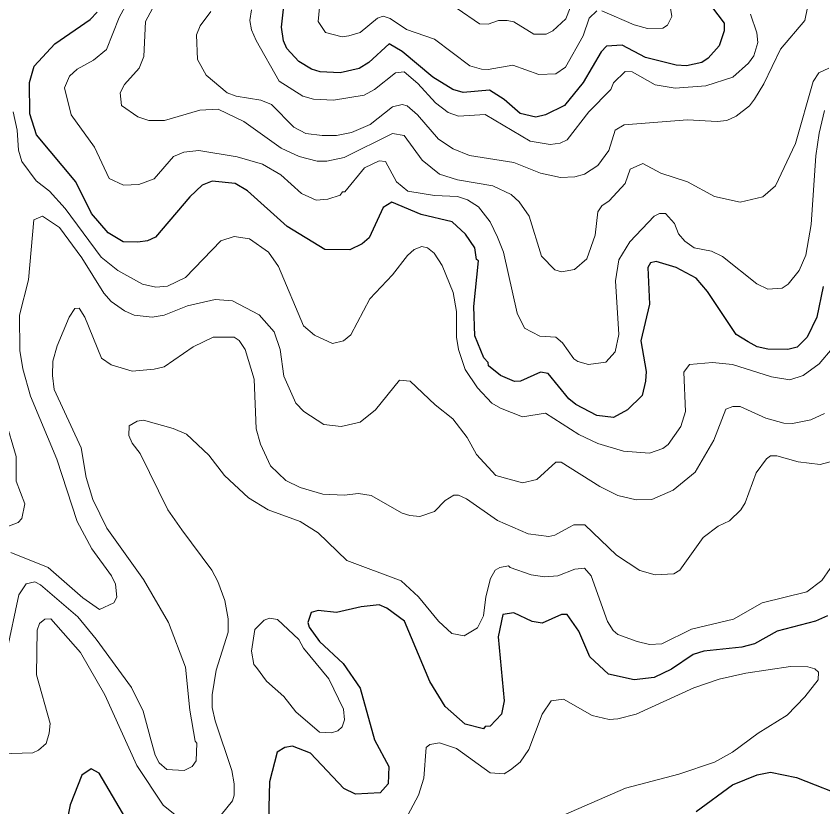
# Model space of a CAD drawing. Extents: x 423 to 448.8, y 7456.3 to 7484.
# Drawn here: x 429.274 to 430.581, y 7464.628 to 7465.91 of the extents above; entities that cross this region are included whole.
import ezdxf

# ---------------------------------------------------------------- set-up
doc = ezdxf.new("R2010")
doc.units = 0
doc.header["$LTSCALE"] = 0.032
doc.layers.add('1', color=7, linetype='Continuous', lineweight=25)
doc.layers.add('2', color=7, linetype='Continuous', lineweight=13)

msp = doc.modelspace()

# ---------------------------------------------------------------- linework, layer by layer
at = {"layer": '1'}
for points in [[(430.4005, 7465.9256), (430.4214, 7465.8985), (430.4214, 7465.8861), (430.4129, 7465.8622), (430.3951, 7465.842), (430.385, 7465.8351), (430.3603, 7465.8296), (430.3433, 7465.8304), (430.2938, 7465.8428), (430.2558, 7465.8629), (430.2304, 7465.8614), (430.2218, 7465.8521), (430.1924, 7465.8026), (430.1623, 7465.7654), (430.1314, 7465.75), (430.1159, 7465.7461), (430.0903, 7465.7523), (430.0648, 7465.7747), (430.0408, 7465.7902), (429.9983, 7465.7863), (429.9813, 7465.791), (429.9488, 7465.8111), (429.8993, 7465.8529), (429.8784, 7465.8652), (429.8452, 7465.8351), (429.8297, 7465.825), (429.7988, 7465.8181), (429.7663, 7465.8196), (429.7523, 7465.8242), (429.7315, 7465.8366), (429.7121, 7465.8575), (429.7067, 7465.8699), (429.7036, 7465.8923), (429.7082, 7465.931)], [(430.5815, 7465.4716), (430.5714, 7465.4221), (430.5559, 7465.3896), (430.5397, 7465.3733), (430.5243, 7465.3695), (430.4918, 7465.3702), (430.4748, 7465.3741), (430.46, 7465.3818), (430.4407, 7465.3942), (430.3943, 7465.4638), (430.3757, 7465.4855), (430.3433, 7465.5025), (430.3108, 7465.5125), (430.3015, 7465.5102), (430.2976, 7465.5025), (430.2999, 7465.4429), (430.286, 7465.3834), (430.2945, 7465.3339), (430.2937, 7465.3184), (430.2883, 7465.2952), (430.2644, 7465.272), (430.2419, 7465.2596), (430.2149, 7465.2627), (430.1809, 7465.2805), (430.1692, 7465.2898), (430.136, 7465.3308), (430.1236, 7465.3331), (430.0911, 7465.3184), (430.0811, 7465.3176), (430.0586, 7465.3277), (430.0393, 7465.3431), (430.0385, 7465.3486), (430.0316, 7465.3563), (430.0168, 7465.3919), (430.0153, 7465.4391), (430.023, 7465.5133), (430.0199, 7465.5156), (430.0168, 7465.5342), (430.0021, 7465.5567), (429.9805, 7465.5767), (429.9303, 7465.5884), (429.8823, 7465.6084), (429.8683, 7465.6), (429.8459, 7465.5504), (429.8343, 7465.5412), (429.8142, 7465.5311), (429.774, 7465.5319), (429.7129, 7465.569), (429.6487, 7465.627), (429.6286, 7465.6386), (429.5914, 7465.6425), (429.5752, 7465.6363), (429.5551, 7465.6169), (429.4994, 7465.552), (429.4863, 7465.5458), (429.4708, 7465.5435), (429.4468, 7465.5443), (429.4228, 7465.559), (429.3958, 7465.5899), (429.3702, 7465.6417), (429.3068, 7465.7175), (429.296, 7465.7516), (429.2952, 7465.8026), (429.303, 7465.8289), (429.3362, 7465.8653), (429.3934, 7465.9047), (429.405, 7465.9163)], [(430.5884, 7464.9379), (430.5691, 7464.9294), (430.5073, 7464.9131), (430.4701, 7464.8922), (430.45, 7464.8868), (430.3881, 7464.8806), (430.3711, 7464.8752), (430.3355, 7464.8512), (430.3077, 7464.8381), (430.2752, 7464.8342), (430.2334, 7464.8435), (430.2033, 7464.8714), (430.1855, 7464.9131), (430.1669, 7464.9402), (430.1576, 7464.9402), (430.1259, 7464.9262), (430.1097, 7464.9286), (430.0803, 7464.9425), (430.0625, 7464.9402), (430.0548, 7464.9039), (430.0648, 7464.8002), (430.0602, 7464.7785), (430.0416, 7464.7592), (430.0339, 7464.7584), (430.0308, 7464.7545), (430.0014, 7464.7623), (429.9689, 7464.7909), (429.9442, 7464.8311), (429.9032, 7464.9294), (429.8746, 7464.9502), (429.8621, 7464.9556), (429.8328, 7464.9526), (429.7926, 7464.9433), (429.7631, 7464.9464), (429.7516, 7464.9433), (429.7461, 7464.927), (429.7485, 7464.9193), (429.7655, 7464.8961), (429.8034, 7464.8605), (429.8312, 7464.8203), (429.8544, 7464.7368), (429.8776, 7464.6935), (429.8768, 7464.6656), (429.8637, 7464.6509), (429.8235, 7464.6486), (429.8049, 7464.6579), (429.7508, 7464.7151), (429.7214, 7464.7267), (429.709, 7464.7244), (429.6966, 7464.7166), (429.6843, 7464.6687), (429.682, 7464.5852)], [(429.4894, 7464.545), (429.4081, 7464.6826), (429.395, 7464.6896), (429.3803, 7464.6795), (429.3609, 7464.6316), (429.3556, 7464.6045)], [(430.3758, 7464.6207), (430.4346, 7464.664), (430.4748, 7464.6803), (430.4964, 7464.6842), (430.5382, 7464.6757), (430.6263, 7464.6409), (430.6751, 7464.606)]]:
    msp.add_lwpolyline(points, dxfattribs=at)
at = {"layer": '2'}
for points in [[(430.1785, 7465.9418), (430.1646, 7465.9055), (430.1437, 7465.8861), (430.1329, 7465.8807), (430.1128, 7465.8807), (430.0803, 7465.9008), (430.0695, 7465.9032), (430.0555, 7465.9032), (430.0385, 7465.897), (430.0246, 7465.8977), (429.9882, 7465.9225)], [(430.2505, 7465.3942), (430.2443, 7465.3656), (430.2296, 7465.3493), (430.201, 7465.3455), (430.1839, 7465.3501), (430.1777, 7465.3547), (430.1592, 7465.3803), (430.1484, 7465.3896), (430.1221, 7465.3911), (430.0973, 7465.4043), (430.0857, 7465.4283), (430.0633, 7465.5273), (430.054, 7465.552), (430.0416, 7465.5768), (430.023, 7465.6007), (430.0053, 7465.6123), (429.989, 7465.6177), (429.9519, 7465.6193), (429.9086, 7465.6262), (429.89, 7465.6417), (429.8722, 7465.6742), (429.8622, 7465.6757), (429.8382, 7465.6642), (429.8065, 7465.6255), (429.8026, 7465.6255), (429.7987, 7465.6201), (429.7787, 7465.6131), (429.7601, 7465.6116), (429.7361, 7465.6224), (429.7028, 7465.6526), (429.6727, 7465.6703), (429.6317, 7465.6819), (429.5698, 7465.692), (429.5451, 7465.6897), (429.5288, 7465.6827), (429.4971, 7465.6464), (429.4724, 7465.6371), (429.4476, 7465.6363), (429.4244, 7465.6471), (429.4004, 7465.6974), (429.3625, 7465.75), (429.3517, 7465.7941), (429.3602, 7465.8126), (429.3726, 7465.8242), (429.3989, 7465.8389), (429.4198, 7465.856), (429.4406, 7465.9078), (429.4538, 7465.9326)], [(430.1986, 7465.5164), (430.1785, 7465.4994), (430.1577, 7465.4955), (430.1468, 7465.4986), (430.1251, 7465.5211), (430.1051, 7465.586), (430.0888, 7465.6092), (430.0757, 7465.6208), (430.0463, 7465.6347), (429.989, 7465.6448), (429.9596, 7465.6541), (429.9318, 7465.6765), (429.9024, 7465.7167), (429.8838, 7465.7198), (429.805, 7465.6811), (429.7771, 7465.675), (429.7616, 7465.675), (429.7322, 7465.6827), (429.7029, 7465.6959), (429.6425, 7465.7392), (429.6008, 7465.7593), (429.5714, 7465.7577), (429.5141, 7465.7407), (429.4886, 7465.7407), (429.4708, 7465.7469), (429.4445, 7465.7654), (429.4422, 7465.7856), (429.4491, 7465.7995), (429.4731, 7465.8258), (429.4808, 7465.8444), (429.4832, 7465.9016), (429.5018, 7465.9356)], [(430.2226, 7465.9186), (430.2752, 7465.8962), (430.2969, 7465.89), (430.3216, 7465.8908), (430.3294, 7465.8954), (430.3363, 7465.9094), (430.3332, 7465.9295)], [(430.1561, 7465.6487), (430.1236, 7465.6557), (430.0803, 7465.6726), (430.0083, 7465.6842), (429.982, 7465.6951), (429.9581, 7465.7106), (429.9241, 7465.75), (429.9071, 7465.7647), (429.8993, 7465.767), (429.8838, 7465.7631), (429.8475, 7465.7345), (429.8173, 7465.7214), (429.7926, 7465.7167), (429.7694, 7465.7167), (429.743, 7465.7198), (429.7237, 7465.7299), (429.6873, 7465.767), (429.6704, 7465.774), (429.6302, 7465.7802), (429.6154, 7465.7856), (429.5814, 7465.8142), (429.5675, 7465.8397), (429.5659, 7465.88), (429.5721, 7465.8946), (429.5891, 7465.9178)], [(430.4639, 7465.9132), (430.474, 7465.8831), (430.4755, 7465.8676), (430.4693, 7465.8459), (430.4608, 7465.8336), (430.4353, 7465.8111), (430.3912, 7465.7972), (430.3417, 7465.7933), (430.3092, 7465.7987), (430.2721, 7465.8196), (430.2605, 7465.8204), (430.2419, 7465.8018), (430.2373, 7465.791), (430.2017, 7465.7547), (430.1669, 7465.7098), (430.1553, 7465.7044), (430.1391, 7465.702), (430.1066, 7465.7074), (430.0339, 7465.7508), (429.9906, 7465.7477), (429.9736, 7465.7539), (429.9535, 7465.7693), (429.9248, 7465.8011), (429.9024, 7465.8196), (429.8885, 7465.8181), (429.8545, 7465.791), (429.8374, 7465.7817), (429.7879, 7465.774), (429.7555, 7465.7755), (429.7384, 7465.7802), (429.6997, 7465.8049), (429.6626, 7465.8707), (429.6549, 7465.8877), (429.6525, 7465.9032), (429.6549, 7465.9202)], [(429.7655, 7465.924), (429.7631, 7465.9016), (429.7748, 7465.8838), (429.8019, 7465.8768), (429.8127, 7465.8784), (429.8312, 7465.8838), (429.8591, 7465.907), (429.8684, 7465.9101), (429.88, 7465.9063), (429.9063, 7465.8884), (429.9519, 7465.873), (430.0091, 7465.8297), (430.0277, 7465.8243), (430.0385, 7465.8235), (430.0788, 7465.8305), (430.1205, 7465.8157), (430.1483, 7465.8165), (430.1638, 7465.8274), (430.1924, 7465.8784), (430.2025, 7465.907), (430.2149, 7465.9186)], [(430.556, 7465.924), (430.5521, 7465.9032), (430.5126, 7465.8568), (430.4856, 7465.8003), (430.4701, 7465.7755), (430.4623, 7465.7647), (430.4407, 7465.7477), (430.4253, 7465.7407), (430.4098, 7465.7392), (430.3618, 7465.7422), (430.259, 7465.7338), (430.2442, 7465.7253), (430.2342, 7465.692), (430.2164, 7465.668), (430.1948, 7465.6541), (430.1793, 7465.6495), (430.1561, 7465.6487)], [(430.5908, 7465.8258), (430.5745, 7465.8181), (430.5652, 7465.8042), (430.5366, 7465.7036), (430.5041, 7465.6347), (430.484, 7465.617), (430.4469, 7465.6085), (430.4052, 7465.6177), (430.3618, 7465.6417), (430.3185, 7465.6556), (430.2891, 7465.6711), (430.269, 7465.6618), (430.2605, 7465.6386), (430.235, 7465.6108), (430.2226, 7465.6023), (430.2164, 7465.593), (430.2118, 7465.5551), (430.1986, 7465.5164)], [(430.2582, 7465.2047), (430.2164, 7465.2171), (430.1855, 7465.2318), (430.1313, 7465.2666), (430.0942, 7465.2604), (430.0586, 7465.2743), (430.0447, 7465.2828), (430.0215, 7465.3076), (430.0014, 7465.337), (429.9906, 7465.3695), (429.9875, 7465.3896), (429.9875, 7465.4314), (429.982, 7465.4623), (429.9643, 7465.5056), (429.9511, 7465.5257), (429.9403, 7465.5342), (429.931, 7465.5365), (429.9186, 7465.5319), (429.9078, 7465.5218), (429.8838, 7465.4909), (429.8467, 7465.4515), (429.8158, 7465.3934), (429.8042, 7465.3834), (429.7864, 7465.3795), (429.757, 7465.3927), (429.7392, 7465.4081), (429.699, 7465.5041), (429.6827, 7465.5273), (429.6518, 7465.5489), (429.6271, 7465.5528), (429.6054, 7465.5458), (429.5482, 7465.4863), (429.5188, 7465.4723), (429.5002, 7465.4708), (429.4786, 7465.4754), (429.4383, 7465.4979), (429.4112, 7465.5195), (429.3532, 7465.5984), (429.3277, 7465.6262), (429.3061, 7465.6433), (429.2828, 7465.6742), (429.2774, 7465.6928), (429.2751, 7465.7253), (429.2689, 7465.7547)], [(430.5838, 7465.757), (430.5753, 7465.7206), (430.5699, 7465.6835), (430.5621, 7465.5721), (430.5536, 7465.5226), (430.5428, 7465.4979), (430.525, 7465.4754), (430.515, 7465.4692), (430.4918, 7465.4677), (430.474, 7465.4762), (430.4183, 7465.5203), (430.4005, 7465.5288), (430.3727, 7465.5342), (430.3572, 7465.545), (430.3471, 7465.5574), (430.3409, 7465.5737), (430.3263, 7465.5899), (430.3162, 7465.5899), (430.3077, 7465.586), (430.2682, 7465.5443), (430.2505, 7465.5148), (430.245, 7465.4809), (430.2505, 7465.3942)], [(429.624, 7465.4484), (429.5961, 7465.4507), (429.5513, 7465.4406), (429.5133, 7465.4251), (429.494, 7465.422), (429.4646, 7465.4251), (429.4492, 7465.4321), (429.4275, 7465.4476), (429.4159, 7465.4607), (429.3803, 7465.518), (429.344, 7465.5675), (429.3161, 7465.586), (429.3022, 7465.5798), (429.2937, 7465.4824), (429.279, 7465.4252), (429.2797, 7465.3679), (429.2844, 7465.3385), (429.2968, 7465.2937), (429.3393, 7465.1916), (429.3726, 7465.091), (429.3965, 7465.0462), (429.4282, 7465.0029), (429.4344, 7464.9889), (429.4368, 7464.968), (429.4321, 7464.9587), (429.4089, 7464.9479), (429.3818, 7464.9672), (429.3254, 7465.016), (429.2651, 7465.0407)], [(430.5838, 7465.2658), (430.5614, 7465.2557), (430.532, 7465.2496), (430.5181, 7465.2503), (430.4887, 7465.2581), (430.4469, 7465.2774), (430.4353, 7465.2774), (430.4237, 7465.2728), (430.4044, 7465.2225), (430.3742, 7465.1707), (430.3386, 7465.1413), (430.3038, 7465.1266), (430.2783, 7465.1258), (430.2489, 7465.1328), (430.2195, 7465.1475), (430.1569, 7465.1869), (430.1484, 7465.1869), (430.1174, 7465.1591), (430.0942, 7465.1537), (430.0509, 7465.1653), (430.0199, 7465.1993), (430.0045, 7465.2272), (429.9813, 7465.2573), (429.9527, 7465.2798), (429.9124, 7465.3184), (429.8947, 7465.32), (429.856, 7465.272), (429.8313, 7465.2519), (429.8003, 7465.2449), (429.7725, 7465.248), (429.74, 7465.2689), (429.7268, 7465.2828), (429.7075, 7465.3262), (429.7013, 7465.3695), (429.692, 7465.3981), (429.6673, 7465.4259), (429.624, 7465.4484)], [(429.6696, 7465.2163), (429.6626, 7465.2411), (429.6595, 7465.3215), (429.6448, 7465.3695), (429.6348, 7465.3842), (429.6271, 7465.3896), (429.593, 7465.3896), (429.5605, 7465.3741), (429.5133, 7465.3416), (429.4971, 7465.3377), (429.4615, 7465.3346), (429.4275, 7465.3447), (429.412, 7465.3556), (429.3849, 7465.422), (429.3757, 7465.4367), (429.3687, 7465.436), (429.3594, 7465.4221), (429.3401, 7465.3757), (429.3331, 7465.3509), (429.3323, 7465.3277), (429.3354, 7465.3045), (429.3787, 7465.2101), (429.3872, 7465.1622), (429.3981, 7465.1266), (429.4205, 7465.0802), (429.4801, 7464.9967), (429.5203, 7464.9271), (429.5482, 7464.8544), (429.5551, 7464.7847), (429.5636, 7464.7344), (429.5667, 7464.7313), (429.5651, 7464.7028), (429.5589, 7464.6935), (429.5458, 7464.6873), (429.518, 7464.6888), (429.5056, 7464.6997), (429.4987, 7464.712), (429.4924, 7464.7352), (429.4793, 7464.7832), (429.4607, 7464.8219), (429.4035, 7464.9), (429.3734, 7464.9363), (429.313, 7464.9881), (429.3038, 7464.9928), (429.2898, 7464.9897), (429.2782, 7464.9719), (429.2581, 7464.8776)], [(430.5962, 7465.371), (430.5753, 7465.3462), (430.549, 7465.3277), (430.5274, 7465.3207), (430.498, 7465.3254), (430.4346, 7465.3455), (430.4021, 7465.3486), (430.3649, 7465.3455), (430.3557, 7465.3331), (430.3587, 7465.2689), (430.351, 7465.2449), (430.3301, 7465.2155), (430.3216, 7465.2093), (430.3, 7465.2016), (430.2582, 7465.2047)], [(429.2558, 7465.2566), (429.2736, 7465.1962), (429.2736, 7465.156), (429.2875, 7465.1196), (429.2828, 7465.0957), (429.2767, 7465.0894), (429.2558, 7465.0809)], [(430.6062, 7465.0338), (430.5792, 7464.9951), (430.5552, 7464.9766), (430.4825, 7464.9587), (430.4361, 7464.9324), (430.368, 7464.9162), (430.3201, 7464.8922), (430.3, 7464.8914), (430.2799, 7464.8961), (430.2489, 7464.9077), (430.2411, 7464.9139), (430.2319, 7464.9286), (430.2056, 7465.0028), (430.1947, 7465.0152), (430.1793, 7465.0137), (430.1515, 7465.0029), (430.1298, 7465.0013), (430.1082, 7465.0044), (430.0741, 7465.016), (430.0718, 7465.0191), (430.0578, 7465.016), (430.0501, 7465.0121), (430.0424, 7464.9982), (430.0346, 7464.9688), (430.0308, 7464.9379), (430.0215, 7464.9185), (429.9999, 7464.9054), (429.9797, 7464.9092), (429.9581, 7464.9294), (429.9256, 7464.9688), (429.8978, 7464.9943), (429.8095, 7465.0276), (429.7632, 7465.0724), (429.7338, 7465.091), (429.682, 7465.1096), (429.6502, 7465.1289), (429.6115, 7465.1653), (429.586, 7465.1985), (429.5497, 7465.2325), (429.5281, 7465.2418), (429.4801, 7465.255), (429.47, 7465.2535), (429.4569, 7465.2457), (429.4561, 7465.2303), (429.4615, 7465.2178), (429.4747, 7465.2009), (429.5195, 7465.1096), (429.5419, 7465.0771), (429.5907, 7465.0121), (429.6007, 7464.9936), (429.6116, 7464.9626), (429.617, 7464.9332), (429.617, 7464.9116), (429.5977, 7464.8497), (429.5915, 7464.8095), (429.5915, 7464.7894), (429.5961, 7464.7677), (429.6232, 7464.6873), (429.6271, 7464.6656), (429.6271, 7464.647), (429.624, 7464.6378), (429.6061, 7464.6153)], [(430.6109, 7465.1923), (430.5769, 7465.1831), (430.5413, 7465.1877), (430.5065, 7465.197), (430.4964, 7465.197), (430.4895, 7465.1923), (430.4732, 7465.1699), (430.4554, 7465.1212), (430.4484, 7465.1096), (430.4299, 7465.0918), (430.4113, 7465.0833), (430.3873, 7465.0647), (430.3494, 7465.0121), (430.3394, 7465.0059), (430.3092, 7465.0044), (430.2845, 7465.0113), (430.2466, 7465.0361), (430.1955, 7465.0856), (430.1777, 7465.0856), (430.1692, 7465.081), (430.1468, 7465.0686), (430.1367, 7465.0663), (430.1035, 7465.0709), (430.054, 7465.0925), (430.0037, 7465.1274), (429.9905, 7465.1335), (429.9828, 7465.1335), (429.9689, 7465.125), (429.9519, 7465.1072), (429.9279, 7465.0987), (429.9117, 7465.1003), (429.8993, 7465.1041), (429.849, 7465.1328), (429.8282, 7465.1359), (429.805, 7465.1335), (429.7709, 7465.1351), (429.7338, 7465.1459), (429.7106, 7465.1575), (429.6858, 7465.1808), (429.6696, 7465.2163)], [(429.4174, 7464.8095), (429.378, 7464.8783), (429.33, 7464.9332), (429.32, 7464.9324), (429.3114, 7464.9255), (429.3076, 7464.9147), (429.3068, 7464.842), (429.3285, 7464.7631), (429.3269, 7464.7476), (429.3223, 7464.7306), (429.3099, 7464.7198), (429.3007, 7464.7159), (429.2481, 7464.7143), (429.2326, 7464.7043), (429.2326, 7464.6873), (429.245, 7464.6385), (429.231, 7464.6208)], [(430.1607, 7464.6145), (430.2613, 7464.6586), (430.3479, 7464.6811), (430.4052, 7464.7004), (430.4346, 7464.7166), (430.4763, 7464.7476), (430.5235, 7464.777), (430.5521, 7464.8064), (430.5737, 7464.8342), (430.5738, 7464.8466), (430.5683, 7464.852), (430.5568, 7464.8551), (430.5289, 7464.8559), (430.4562, 7464.8451), (430.4129, 7464.835), (430.3719, 7464.8211), (430.2783, 7464.7785), (430.2489, 7464.7708), (430.235, 7464.77), (430.2072, 7464.7762), (430.1607, 7464.8025), (430.1406, 7464.8002), (430.1259, 7464.7786), (430.1043, 7464.7213), (430.0903, 7464.7004), (430.0749, 7464.688), (430.0648, 7464.6818), (430.0416, 7464.6834), (429.9875, 7464.7228), (429.9596, 7464.7321), (429.9442, 7464.729), (429.938, 7464.7244), (429.9341, 7464.6749), (429.9256, 7464.6471), (429.9086, 7464.6145)], [(429.5365, 7464.6107), (429.5118, 7464.6308), (429.4692, 7464.695), (429.4174, 7464.8095)]]:
    msp.add_lwpolyline(points, dxfattribs=at)
msp.add_lwpolyline([(429.6634, 7464.8539), (429.6587, 7464.8589), (429.6549, 7464.8807), (429.6603, 7464.9154), (429.6758, 7464.9309), (429.6843, 7464.934), (429.6974, 7464.9317), (429.7315, 7464.8992), (429.7392, 7464.8853), (429.7802, 7464.8358), (429.8041, 7464.7863), (429.8057, 7464.7693), (429.8019, 7464.7576), (429.7949, 7464.7515), (429.7848, 7464.7484), (429.7655, 7464.7492), (429.7268, 7464.7824), (429.7075, 7464.8071), (429.6796, 7464.8319)], close=True, dxfattribs=at)

doc.saveas('drawing.dxf')
